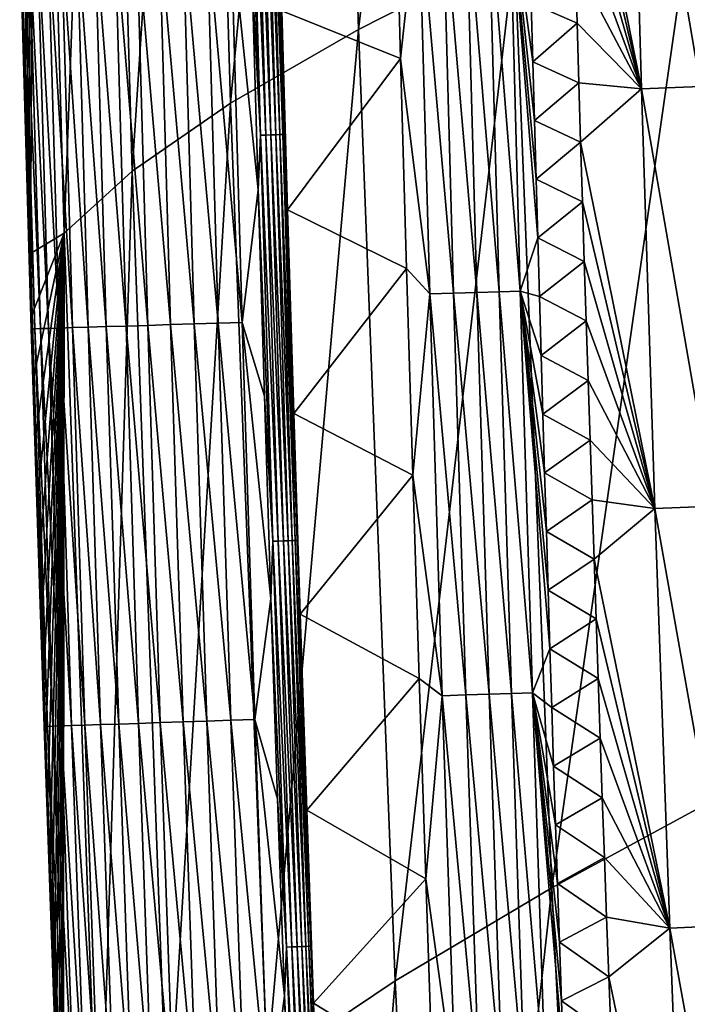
# Model space of a CAD drawing. Header units: millimetres. Extents: x -300 to 300, y -500 to 500.
# Tile 357 of 656: x -299 to -286, y -119 to -100. Entities that reach past the tile are written whole.
import ezdxf

# ---------------------------------------------------------------- set-up
doc = ezdxf.new("R2010")
doc.units = ezdxf.units.MM
doc.header["$LTSCALE"] = 81.481481
for name, color, linetype in [('20', 7, 'CONTINUOUS'), ('24', 7, 'CONTINUOUS'), ('25', 7, 'CONTINUOUS'), ('28', 7, 'CONTINUOUS'), ('29', 7, 'CONTINUOUS'), ('31', 7, 'CONTINUOUS'), ('33', 7, 'CONTINUOUS')]:
    doc.layers.add(name, color=color, linetype=linetype)

msp = doc.modelspace()

# ---------------------------------------------------------------- linework, layer by layer
at = {"layer": '20', "color": 7, "linetype": 'CONTINUOUS'}
for points in [[(-292.134, -99.91, 22.869), (-289.709, -79.798, 26.837), (-292.706, -81.052, 22.833), (-292.134, -99.91, 22.869)], [(-289.13, -98.381, 26.879), (-289.709, -79.798, 26.837), (-292.134, -99.91, 22.869), (-289.13, -98.381, 26.879)], [(-294.591, -101.329, 18.655), (-292.706, -81.052, 22.833), (-295.154, -82.218, 18.625), (-294.591, -101.329, 18.655)], [(-292.134, -99.91, 22.869), (-292.706, -81.052, 22.833), (-294.591, -101.329, 18.655), (-292.134, -99.91, 22.869)], [(-296.484, -102.636, 14.231), (-295.154, -82.218, 18.625), (-297.036, -83.294, 14.208), (-296.484, -102.636, 14.231)], [(-294.591, -101.329, 18.655), (-295.154, -82.218, 18.625), (-296.484, -102.636, 14.231), (-294.591, -101.329, 18.655)], [(-297.793, -103.827, 9.593), (-297.036, -83.294, 14.208), (-298.33, -84.278, 9.578), (-297.793, -103.827, 9.593)], [(-296.484, -102.636, 14.231), (-297.036, -83.294, 14.208), (-297.793, -103.827, 9.593), (-296.484, -102.636, 14.231)], [(-298.546, -100.729, 5.526), (-298.33, -84.278, 9.578), (-298.579, -99.566, 5.524), (-298.546, -100.729, 5.526)], [(-298.513, -101.893, 5.528), (-298.33, -84.278, 9.578), (-298.546, -100.729, 5.526), (-298.513, -101.893, 5.528)], [(-298.478, -103.057, 5.53), (-298.33, -84.278, 9.578), (-298.513, -101.893, 5.528), (-298.478, -103.057, 5.53)], [(-298.443, -104.221, 5.532), (-298.33, -84.278, 9.578), (-298.478, -103.057, 5.53), (-298.443, -104.221, 5.532)], [(-297.793, -103.827, 9.593), (-298.33, -84.278, 9.578), (-298.443, -104.221, 5.532), (-297.793, -103.827, 9.593)], [(-288.412, -116.431, 26.93), (-285.6, -96.744, 30.689), (-289.13, -98.381, 26.879), (-288.412, -116.431, 26.93)], [(-284.876, -114.513, 30.746), (-285.6, -96.744, 30.689), (-288.412, -116.431, 26.93), (-284.876, -114.513, 30.746)], [(-291.423, -118.22, 22.914), (-289.13, -98.381, 26.879), (-292.134, -99.91, 22.869), (-291.423, -118.22, 22.914)], [(-288.412, -116.431, 26.93), (-289.13, -98.381, 26.879), (-291.423, -118.22, 22.914), (-288.412, -116.431, 26.93)], [(-293.891, -119.877, 18.692), (-292.134, -99.91, 22.869), (-294.591, -101.329, 18.655), (-293.891, -119.877, 18.692)], [(-291.423, -118.22, 22.914), (-292.134, -99.91, 22.869), (-293.891, -119.877, 18.692), (-291.423, -118.22, 22.914)], [(-295.798, -121.4, 14.259), (-294.591, -101.329, 18.655), (-296.484, -102.636, 14.231), (-295.798, -121.4, 14.259)], [(-293.891, -119.877, 18.692), (-294.591, -101.329, 18.655), (-295.798, -121.4, 14.259), (-293.891, -119.877, 18.692)], [(-297.123, -122.784, 9.611), (-296.484, -102.636, 14.231), (-297.793, -103.827, 9.593), (-297.123, -122.784, 9.611)], [(-295.798, -121.4, 14.259), (-296.484, -102.636, 14.231), (-297.123, -122.784, 9.611), (-295.798, -121.4, 14.259)], [(-298.408, -105.385, 5.534), (-297.793, -103.827, 9.593), (-298.443, -104.221, 5.532), (-298.408, -105.385, 5.534)], [(-298.372, -106.549, 5.536), (-297.793, -103.827, 9.593), (-298.408, -105.385, 5.534), (-298.372, -106.549, 5.536)], [(-298.336, -107.713, 5.538), (-297.793, -103.827, 9.593), (-298.372, -106.549, 5.536), (-298.336, -107.713, 5.538)], [(-298.299, -108.878, 5.54), (-297.793, -103.827, 9.593), (-298.336, -107.713, 5.538), (-298.299, -108.878, 5.54)], [(-298.261, -110.043, 5.542), (-297.793, -103.827, 9.593), (-298.299, -108.878, 5.54), (-298.261, -110.043, 5.542)], [(-298.223, -111.207, 5.544), (-297.793, -103.827, 9.593), (-298.261, -110.043, 5.542), (-298.223, -111.207, 5.544)], [(-298.185, -112.372, 5.547), (-297.793, -103.827, 9.593), (-298.223, -111.207, 5.544), (-298.185, -112.372, 5.547)], [(-298.145, -113.538, 5.549), (-297.793, -103.827, 9.593), (-298.185, -112.372, 5.547), (-298.145, -113.538, 5.549)], [(-298.106, -114.703, 5.551), (-297.793, -103.827, 9.593), (-298.145, -113.538, 5.549), (-298.106, -114.703, 5.551)], [(-298.065, -115.868, 5.553), (-297.793, -103.827, 9.593), (-298.106, -114.703, 5.551), (-298.065, -115.868, 5.553)], [(-298.024, -117.034, 5.556), (-297.793, -103.827, 9.593), (-298.065, -115.868, 5.553), (-298.024, -117.034, 5.556)], [(-297.983, -118.2, 5.558), (-297.793, -103.827, 9.593), (-298.024, -117.034, 5.556), (-297.983, -118.2, 5.558)], [(-297.94, -119.366, 5.561), (-297.793, -103.827, 9.593), (-297.983, -118.2, 5.558), (-297.94, -119.366, 5.561)], [(-297.897, -120.532, 5.563), (-297.793, -103.827, 9.593), (-297.94, -119.366, 5.561), (-297.897, -120.532, 5.563)], [(-297.854, -121.698, 5.565), (-297.793, -103.827, 9.593), (-297.897, -120.532, 5.563), (-297.854, -121.698, 5.565)], [(-297.81, -122.864, 5.568), (-297.793, -103.827, 9.593), (-297.854, -121.698, 5.565), (-297.81, -122.864, 5.568)], [(-297.123, -122.784, 9.611), (-297.793, -103.827, 9.593), (-297.81, -122.864, 5.568), (-297.123, -122.784, 9.611)], [(-287.55, -133.955, 26.989), (-284.876, -114.513, 30.746), (-288.412, -116.431, 26.93), (-287.55, -133.955, 26.989)], [(-284.009, -131.77, 30.811), (-284.876, -114.513, 30.746), (-287.55, -133.955, 26.989), (-284.009, -131.77, 30.811)], [(-290.569, -135.989, 22.965), (-288.412, -116.431, 26.93), (-291.423, -118.22, 22.914), (-290.569, -135.989, 22.965)], [(-287.55, -133.955, 26.989), (-288.412, -116.431, 26.93), (-290.569, -135.989, 22.965), (-287.55, -133.955, 26.989)], [(-293.05, -137.87, 18.734), (-291.423, -118.22, 22.914), (-293.891, -119.877, 18.692), (-293.05, -137.87, 18.734)], [(-290.569, -135.989, 22.965), (-291.423, -118.22, 22.914), (-293.05, -137.87, 18.734), (-290.569, -135.989, 22.965)]]:
    msp.add_3dface(points, dxfattribs=at)
at = {"layer": '24', "color": 7, "linetype": 'CONTINUOUS'}
for points in [[(-287.959, -98.639, 2.128), (-287.925, -99.786, 2.13), (-288.806, -99.4, 1.413), (-287.959, -98.639, 2.128)], [(-288.806, -99.4, 1.413), (-287.925, -99.786, 2.13), (-288.776, -100.53, 1.412), (-288.806, -99.4, 1.413)], [(-287.925, -99.786, 2.13), (-287.891, -100.932, 2.131), (-288.776, -100.53, 1.412), (-287.925, -99.786, 2.13)], [(-288.776, -100.53, 1.412), (-287.891, -100.932, 2.131), (-288.745, -101.661, 1.412), (-288.776, -100.53, 1.412)], [(-287.891, -100.932, 2.131), (-287.857, -102.079, 2.133), (-288.745, -101.661, 1.412), (-287.891, -100.932, 2.131)], [(-288.745, -101.661, 1.412), (-287.857, -102.079, 2.133), (-288.714, -102.791, 1.411), (-288.745, -101.661, 1.412)], [(-287.857, -102.079, 2.133), (-287.822, -103.225, 2.135), (-288.714, -102.791, 1.411), (-287.857, -102.079, 2.133)], [(-288.714, -102.791, 1.411), (-287.822, -103.225, 2.135), (-288.682, -103.921, 1.41), (-288.714, -102.791, 1.411)], [(-287.822, -103.225, 2.135), (-287.786, -104.372, 2.137), (-288.682, -103.921, 1.41), (-287.822, -103.225, 2.135)], [(-288.682, -103.921, 1.41), (-287.786, -104.372, 2.137), (-288.65, -105.051, 1.41), (-288.682, -103.921, 1.41)], [(-287.786, -104.372, 2.137), (-287.75, -105.519, 2.138), (-288.65, -105.051, 1.41), (-287.786, -104.372, 2.137)], [(-288.65, -105.051, 1.41), (-287.75, -105.519, 2.138), (-288.618, -106.182, 1.409), (-288.65, -105.051, 1.41)], [(-287.75, -105.519, 2.138), (-287.713, -106.666, 2.14), (-288.618, -106.182, 1.409), (-287.75, -105.519, 2.138)], [(-288.618, -106.182, 1.409), (-287.713, -106.666, 2.14), (-288.585, -107.312, 1.408), (-288.618, -106.182, 1.409)], [(-287.713, -106.666, 2.14), (-287.676, -107.813, 2.142), (-288.585, -107.312, 1.408), (-287.713, -106.666, 2.14)], [(-288.585, -107.312, 1.408), (-287.676, -107.813, 2.142), (-288.551, -108.442, 1.408), (-288.585, -107.312, 1.408)], [(-287.676, -107.813, 2.142), (-287.638, -108.96, 2.144), (-288.551, -108.442, 1.408), (-287.676, -107.813, 2.142)], [(-288.551, -108.442, 1.408), (-287.638, -108.96, 2.144), (-288.517, -109.572, 1.407), (-288.551, -108.442, 1.408)], [(-287.638, -108.96, 2.144), (-287.599, -110.107, 2.145), (-288.517, -109.572, 1.407), (-287.638, -108.96, 2.144)], [(-288.517, -109.572, 1.407), (-287.599, -110.107, 2.145), (-288.483, -110.702, 1.406), (-288.517, -109.572, 1.407)], [(-287.599, -110.107, 2.145), (-287.56, -111.255, 2.147), (-288.483, -110.702, 1.406), (-287.599, -110.107, 2.145)], [(-288.483, -110.702, 1.406), (-287.56, -111.255, 2.147), (-288.447, -111.831, 1.406), (-288.483, -110.702, 1.406)], [(-287.56, -111.255, 2.147), (-287.521, -112.402, 2.149), (-288.447, -111.831, 1.406), (-287.56, -111.255, 2.147)], [(-288.447, -111.831, 1.406), (-287.521, -112.402, 2.149), (-288.412, -112.961, 1.405), (-288.447, -111.831, 1.406)], [(-287.521, -112.402, 2.149), (-287.481, -113.55, 2.151), (-288.412, -112.961, 1.405), (-287.521, -112.402, 2.149)], [(-288.412, -112.961, 1.405), (-287.481, -113.55, 2.151), (-288.376, -114.091, 1.404), (-288.412, -112.961, 1.405)], [(-287.481, -113.55, 2.151), (-287.44, -114.698, 2.153), (-288.376, -114.091, 1.404), (-287.481, -113.55, 2.151)], [(-288.376, -114.091, 1.404), (-287.44, -114.698, 2.153), (-288.339, -115.22, 1.403), (-288.376, -114.091, 1.404)], [(-287.44, -114.698, 2.153), (-287.398, -115.846, 2.155), (-288.339, -115.22, 1.403), (-287.44, -114.698, 2.153)], [(-288.339, -115.22, 1.403), (-287.398, -115.846, 2.155), (-288.302, -116.35, 1.403), (-288.339, -115.22, 1.403)], [(-287.398, -115.846, 2.155), (-287.357, -116.994, 2.157), (-288.302, -116.35, 1.403), (-287.398, -115.846, 2.155)], [(-288.302, -116.35, 1.403), (-287.357, -116.994, 2.157), (-288.264, -117.479, 1.402), (-288.302, -116.35, 1.403)], [(-287.357, -116.994, 2.157), (-287.314, -118.142, 2.159), (-288.264, -117.479, 1.402), (-287.357, -116.994, 2.157)], [(-288.264, -117.479, 1.402), (-287.314, -118.142, 2.159), (-288.226, -118.609, 1.401), (-288.264, -117.479, 1.402)], [(-287.314, -118.142, 2.159), (-287.271, -119.29, 2.161), (-288.226, -118.609, 1.401), (-287.314, -118.142, 2.159)], [(-288.226, -118.609, 1.401), (-287.271, -119.29, 2.161), (-288.187, -119.738, 1.4), (-288.226, -118.609, 1.401)]]:
    msp.add_3dface(points, dxfattribs=at)
at = {"layer": '25', "color": 7, "linetype": 'CONTINUOUS'}
for points in [[(-288.088, -94.055, 2.122), (-286.914, -92.967, 3.199), (-286.684, -101.051, 3.207), (-288.088, -94.055, 2.122)], [(-285.78, -92.928, 4.397), (-285.549, -101.007, 4.402), (-286.914, -92.967, 3.199), (-285.78, -92.928, 4.397)], [(-286.914, -92.967, 3.199), (-285.549, -101.007, 4.402), (-286.684, -101.051, 3.207), (-286.914, -92.967, 3.199)], [(-288.057, -95.201, 2.123), (-288.088, -94.055, 2.122), (-286.684, -101.051, 3.207), (-288.057, -95.201, 2.123)], [(-288.025, -96.347, 2.125), (-288.057, -95.201, 2.123), (-286.684, -101.051, 3.207), (-288.025, -96.347, 2.125)], [(-287.992, -97.493, 2.126), (-288.025, -96.347, 2.125), (-286.684, -101.051, 3.207), (-287.992, -97.493, 2.126)], [(-287.959, -98.639, 2.128), (-287.992, -97.493, 2.126), (-286.684, -101.051, 3.207), (-287.959, -98.639, 2.128)], [(-287.925, -99.786, 2.13), (-287.959, -98.639, 2.128), (-286.684, -101.051, 3.207), (-287.925, -99.786, 2.13)], [(-287.891, -100.932, 2.131), (-287.925, -99.786, 2.13), (-286.684, -101.051, 3.207), (-287.891, -100.932, 2.131)], [(-287.857, -102.079, 2.133), (-287.891, -100.932, 2.131), (-286.684, -101.051, 3.207), (-287.857, -102.079, 2.133)], [(-285.549, -101.007, 4.402), (-285.292, -109.083, 4.406), (-286.684, -101.051, 3.207), (-285.549, -101.007, 4.402)], [(-287.857, -102.079, 2.133), (-286.684, -101.051, 3.207), (-286.428, -109.131, 3.215), (-287.857, -102.079, 2.133)], [(-286.684, -101.051, 3.207), (-285.292, -109.083, 4.406), (-286.428, -109.131, 3.215), (-286.684, -101.051, 3.207)], [(-287.822, -103.225, 2.135), (-287.857, -102.079, 2.133), (-286.428, -109.131, 3.215), (-287.822, -103.225, 2.135)], [(-287.786, -104.372, 2.137), (-287.822, -103.225, 2.135), (-286.428, -109.131, 3.215), (-287.786, -104.372, 2.137)], [(-287.75, -105.519, 2.138), (-287.786, -104.372, 2.137), (-286.428, -109.131, 3.215), (-287.75, -105.519, 2.138)], [(-287.713, -106.666, 2.14), (-287.75, -105.519, 2.138), (-286.428, -109.131, 3.215), (-287.713, -106.666, 2.14)], [(-287.676, -107.813, 2.142), (-287.713, -106.666, 2.14), (-286.428, -109.131, 3.215), (-287.676, -107.813, 2.142)], [(-287.638, -108.96, 2.144), (-287.676, -107.813, 2.142), (-286.428, -109.131, 3.215), (-287.638, -108.96, 2.144)], [(-287.599, -110.107, 2.145), (-287.638, -108.96, 2.144), (-286.428, -109.131, 3.215), (-287.599, -110.107, 2.145)], [(-287.599, -110.107, 2.145), (-286.428, -109.131, 3.215), (-286.144, -117.208, 3.224), (-287.599, -110.107, 2.145)], [(-285.292, -109.083, 4.406), (-285.007, -117.155, 4.411), (-286.428, -109.131, 3.215), (-285.292, -109.083, 4.406)], [(-286.428, -109.131, 3.215), (-285.007, -117.155, 4.411), (-286.144, -117.208, 3.224), (-286.428, -109.131, 3.215)], [(-287.56, -111.255, 2.147), (-287.599, -110.107, 2.145), (-286.144, -117.208, 3.224), (-287.56, -111.255, 2.147)], [(-287.521, -112.402, 2.149), (-287.56, -111.255, 2.147), (-286.144, -117.208, 3.224), (-287.521, -112.402, 2.149)], [(-287.481, -113.55, 2.151), (-287.521, -112.402, 2.149), (-286.144, -117.208, 3.224), (-287.481, -113.55, 2.151)], [(-287.44, -114.698, 2.153), (-287.481, -113.55, 2.151), (-286.144, -117.208, 3.224), (-287.44, -114.698, 2.153)], [(-287.398, -115.846, 2.155), (-287.44, -114.698, 2.153), (-286.144, -117.208, 3.224), (-287.398, -115.846, 2.155)], [(-287.357, -116.994, 2.157), (-287.398, -115.846, 2.155), (-286.144, -117.208, 3.224), (-287.357, -116.994, 2.157)], [(-287.314, -118.142, 2.159), (-287.357, -116.994, 2.157), (-286.144, -117.208, 3.224), (-287.314, -118.142, 2.159)], [(-287.314, -118.142, 2.159), (-286.144, -117.208, 3.224), (-285.83, -125.28, 3.234), (-287.314, -118.142, 2.159)], [(-285.007, -117.155, 4.411), (-284.693, -125.222, 4.415), (-286.144, -117.208, 3.224), (-285.007, -117.155, 4.411)], [(-286.144, -117.208, 3.224), (-284.693, -125.222, 4.415), (-285.83, -125.28, 3.234), (-286.144, -117.208, 3.224)], [(-287.271, -119.29, 2.161), (-287.314, -118.142, 2.159), (-285.83, -125.28, 3.234), (-287.271, -119.29, 2.161)]]:
    msp.add_3dface(points, dxfattribs=at)
at = {"layer": '28', "color": 7, "linetype": 'CONTINUOUS'}
for points in [[(-297.854, -97.994, 2.292), (-297.636, -105.647, 2.299), (-298.11, -98.001, 2.739), (-297.854, -97.994, 2.292)], [(-297.55, -97.986, 1.871), (-297.333, -105.638, 1.876), (-297.854, -97.994, 2.292), (-297.55, -97.986, 1.871)], [(-297.854, -97.994, 2.292), (-297.333, -105.638, 1.876), (-297.636, -105.647, 2.299), (-297.854, -97.994, 2.292)], [(-297.204, -97.976, 1.482), (-296.986, -105.628, 1.487), (-297.55, -97.986, 1.871), (-297.204, -97.976, 1.482)], [(-297.55, -97.986, 1.871), (-296.986, -105.628, 1.487), (-297.333, -105.638, 1.876), (-297.55, -97.986, 1.871)], [(-296.82, -97.965, 1.133), (-296.602, -105.616, 1.136), (-297.204, -97.976, 1.482), (-296.82, -97.965, 1.133)], [(-297.204, -97.976, 1.482), (-296.602, -105.616, 1.136), (-296.986, -105.628, 1.487), (-297.204, -97.976, 1.482)], [(-296.405, -97.954, 0.827), (-296.186, -105.603, 0.829), (-296.82, -97.965, 1.133), (-296.405, -97.954, 0.827)], [(-296.82, -97.965, 1.133), (-296.186, -105.603, 0.829), (-296.602, -105.616, 1.136), (-296.82, -97.965, 1.133)], [(-295.967, -97.942, 0.569), (-295.748, -105.59, 0.57), (-296.405, -97.954, 0.827), (-295.967, -97.942, 0.569)], [(-296.405, -97.954, 0.827), (-295.748, -105.59, 0.57), (-296.186, -105.603, 0.829), (-296.405, -97.954, 0.827)], [(-295.513, -97.929, 0.36), (-295.294, -105.576, 0.361), (-295.967, -97.942, 0.569), (-295.513, -97.929, 0.36)], [(-295.967, -97.942, 0.569), (-295.294, -105.576, 0.361), (-295.748, -105.59, 0.57), (-295.967, -97.942, 0.569)], [(-295.052, -97.916, 0.2), (-294.832, -105.561, 0.201), (-295.513, -97.929, 0.36), (-295.052, -97.916, 0.2)], [(-295.513, -97.929, 0.36), (-294.832, -105.561, 0.201), (-295.294, -105.576, 0.361), (-295.513, -97.929, 0.36)], [(-294.59, -97.904, 0.089), (-294.369, -105.547, 0.089), (-295.052, -97.916, 0.2), (-294.59, -97.904, 0.089)], [(-295.052, -97.916, 0.2), (-294.369, -105.547, 0.089), (-294.832, -105.561, 0.201), (-295.052, -97.916, 0.2)], [(-294.369, -105.547, 0.089), (-294.59, -97.904, 0.089), (-294.061, -102.997, 0.031), (-294.369, -105.547, 0.089)], [(-294.061, -102.997, 0.031), (-294.59, -97.904, 0.089), (-294.177, -98.964, 0.031), (-294.061, -102.997, 0.031)], [(-298.612, -98.403, 5.522), (-298.649, -98.016, 5.081), (-298.427, -105.671, 5.094), (-298.612, -98.403, 5.522)], [(-298.636, -98.016, 4.622), (-298.415, -105.671, 4.634), (-298.649, -98.016, 5.081), (-298.636, -98.016, 4.622)], [(-298.649, -98.016, 5.081), (-298.415, -105.671, 4.634), (-298.427, -105.671, 5.094), (-298.649, -98.016, 5.081)], [(-298.578, -98.014, 4.152), (-298.357, -105.669, 4.163), (-298.636, -98.016, 4.622), (-298.578, -98.014, 4.152)], [(-298.636, -98.016, 4.622), (-298.357, -105.669, 4.163), (-298.415, -105.671, 4.634), (-298.636, -98.016, 4.622)], [(-298.472, -98.011, 3.677), (-298.252, -105.666, 3.687), (-298.578, -98.014, 4.152), (-298.472, -98.011, 3.677)], [(-298.578, -98.014, 4.152), (-298.252, -105.666, 3.687), (-298.357, -105.669, 4.163), (-298.578, -98.014, 4.152)], [(-298.316, -98.007, 3.203), (-298.097, -105.661, 3.212), (-298.472, -98.011, 3.677), (-298.316, -98.007, 3.203)], [(-298.472, -98.011, 3.677), (-298.097, -105.661, 3.212), (-298.252, -105.666, 3.687), (-298.472, -98.011, 3.677)], [(-298.11, -98.001, 2.739), (-297.892, -105.655, 2.747), (-298.316, -98.007, 3.203), (-298.11, -98.001, 2.739)], [(-298.316, -98.007, 3.203), (-297.892, -105.655, 2.747), (-298.097, -105.661, 3.212), (-298.316, -98.007, 3.203)], [(-298.11, -98.001, 2.739), (-297.636, -105.647, 2.299), (-297.892, -105.655, 2.747), (-298.11, -98.001, 2.739)], [(-298.579, -99.566, 5.524), (-298.612, -98.403, 5.522), (-298.427, -105.671, 5.094), (-298.579, -99.566, 5.524)], [(-298.546, -100.729, 5.526), (-298.579, -99.566, 5.524), (-298.427, -105.671, 5.094), (-298.546, -100.729, 5.526)], [(-298.513, -101.893, 5.528), (-298.546, -100.729, 5.526), (-298.427, -105.671, 5.094), (-298.513, -101.893, 5.528)], [(-298.478, -103.057, 5.53), (-298.513, -101.893, 5.528), (-298.427, -105.671, 5.094), (-298.478, -103.057, 5.53)], [(-298.443, -104.221, 5.532), (-298.478, -103.057, 5.53), (-298.427, -105.671, 5.094), (-298.443, -104.221, 5.532)], [(-293.941, -106.964, 0.031), (-294.369, -105.547, 0.089), (-294.061, -102.997, 0.031), (-293.941, -106.964, 0.031)], [(-298.408, -105.385, 5.534), (-298.443, -104.221, 5.532), (-298.427, -105.671, 5.094), (-298.408, -105.385, 5.534)], [(-298.372, -106.549, 5.536), (-298.408, -105.385, 5.534), (-298.427, -105.671, 5.094), (-298.372, -106.549, 5.536)], [(-295.294, -105.576, 0.361), (-295.051, -113.221, 0.362), (-295.748, -105.59, 0.57), (-295.294, -105.576, 0.361)], [(-294.832, -105.561, 0.201), (-294.589, -113.206, 0.201), (-295.294, -105.576, 0.361), (-294.832, -105.561, 0.201)], [(-295.294, -105.576, 0.361), (-294.589, -113.206, 0.201), (-295.051, -113.221, 0.362), (-295.294, -105.576, 0.361)], [(-294.369, -105.547, 0.089), (-294.126, -113.19, 0.089), (-294.832, -105.561, 0.201), (-294.369, -105.547, 0.089)], [(-294.832, -105.561, 0.201), (-294.126, -113.19, 0.089), (-294.589, -113.206, 0.201), (-294.832, -105.561, 0.201)], [(-294.126, -113.19, 0.089), (-294.369, -105.547, 0.089), (-293.817, -110.87, 0.031), (-294.126, -113.19, 0.089)], [(-293.817, -110.87, 0.031), (-294.369, -105.547, 0.089), (-293.941, -106.964, 0.031), (-293.817, -110.87, 0.031)], [(-298.372, -106.549, 5.536), (-298.427, -105.671, 5.094), (-298.181, -113.326, 5.108), (-298.372, -106.549, 5.536)], [(-298.415, -105.671, 4.634), (-298.17, -113.326, 4.647), (-298.427, -105.671, 5.094), (-298.415, -105.671, 4.634)], [(-298.427, -105.671, 5.094), (-298.17, -113.326, 4.647), (-298.181, -113.326, 5.108), (-298.427, -105.671, 5.094)], [(-298.357, -105.669, 4.163), (-298.114, -113.324, 4.176), (-298.415, -105.671, 4.634), (-298.357, -105.669, 4.163)], [(-298.415, -105.671, 4.634), (-298.114, -113.324, 4.176), (-298.17, -113.326, 4.647), (-298.415, -105.671, 4.634)], [(-298.252, -105.666, 3.687), (-298.01, -113.321, 3.698), (-298.357, -105.669, 4.163), (-298.252, -105.666, 3.687)], [(-298.357, -105.669, 4.163), (-298.01, -113.321, 3.698), (-298.114, -113.324, 4.176), (-298.357, -105.669, 4.163)], [(-298.097, -105.661, 3.212), (-297.856, -113.316, 3.222), (-298.252, -105.666, 3.687), (-298.097, -105.661, 3.212)], [(-298.252, -105.666, 3.687), (-297.856, -113.316, 3.222), (-298.01, -113.321, 3.698), (-298.252, -105.666, 3.687)], [(-297.892, -105.655, 2.747), (-297.651, -113.309, 2.755), (-298.097, -105.661, 3.212), (-297.892, -105.655, 2.747)], [(-298.097, -105.661, 3.212), (-297.651, -113.309, 2.755), (-297.856, -113.316, 3.222), (-298.097, -105.661, 3.212)], [(-297.636, -105.647, 2.299), (-297.395, -113.301, 2.306), (-297.892, -105.655, 2.747), (-297.636, -105.647, 2.299)], [(-297.892, -105.655, 2.747), (-297.395, -113.301, 2.306), (-297.651, -113.309, 2.755), (-297.892, -105.655, 2.747)], [(-297.333, -105.638, 1.876), (-297.092, -113.29, 1.882), (-297.636, -105.647, 2.299), (-297.333, -105.638, 1.876)], [(-297.636, -105.647, 2.299), (-297.092, -113.29, 1.882), (-297.395, -113.301, 2.306), (-297.636, -105.647, 2.299)], [(-296.986, -105.628, 1.487), (-296.745, -113.279, 1.491), (-297.333, -105.638, 1.876), (-296.986, -105.628, 1.487)], [(-297.333, -105.638, 1.876), (-296.745, -113.279, 1.491), (-297.092, -113.29, 1.882), (-297.333, -105.638, 1.876)], [(-296.602, -105.616, 1.136), (-296.361, -113.266, 1.14), (-296.986, -105.628, 1.487), (-296.602, -105.616, 1.136)], [(-296.986, -105.628, 1.487), (-296.361, -113.266, 1.14), (-296.745, -113.279, 1.491), (-296.986, -105.628, 1.487)], [(-296.186, -105.603, 0.829), (-295.945, -113.252, 0.832), (-296.602, -105.616, 1.136), (-296.186, -105.603, 0.829)], [(-296.602, -105.616, 1.136), (-295.945, -113.252, 0.832), (-296.361, -113.266, 1.14), (-296.602, -105.616, 1.136)], [(-295.748, -105.59, 0.57), (-295.506, -113.237, 0.572), (-296.186, -105.603, 0.829), (-295.748, -105.59, 0.57)], [(-296.186, -105.603, 0.829), (-295.506, -113.237, 0.572), (-295.945, -113.252, 0.832), (-296.186, -105.603, 0.829)], [(-295.748, -105.59, 0.57), (-295.051, -113.221, 0.362), (-295.506, -113.237, 0.572), (-295.748, -105.59, 0.57)], [(-298.336, -107.713, 5.538), (-298.372, -106.549, 5.536), (-298.181, -113.326, 5.108), (-298.336, -107.713, 5.538)], [(-298.299, -108.878, 5.54), (-298.336, -107.713, 5.538), (-298.181, -113.326, 5.108), (-298.299, -108.878, 5.54)], [(-298.261, -110.043, 5.542), (-298.299, -108.878, 5.54), (-298.181, -113.326, 5.108), (-298.261, -110.043, 5.542)], [(-298.223, -111.207, 5.544), (-298.261, -110.043, 5.542), (-298.181, -113.326, 5.108), (-298.223, -111.207, 5.544)], [(-293.688, -114.719, 0.031), (-294.126, -113.19, 0.089), (-293.817, -110.87, 0.031), (-293.688, -114.719, 0.031)], [(-298.185, -112.372, 5.547), (-298.223, -111.207, 5.544), (-298.181, -113.326, 5.108), (-298.185, -112.372, 5.547)], [(-298.145, -113.538, 5.549), (-298.185, -112.372, 5.547), (-298.181, -113.326, 5.108), (-298.145, -113.538, 5.549)], [(-298.145, -113.538, 5.549), (-298.181, -113.326, 5.108), (-297.911, -120.981, 5.122), (-298.145, -113.538, 5.549)], [(-298.17, -113.326, 4.647), (-297.901, -120.981, 4.662), (-298.181, -113.326, 5.108), (-298.17, -113.326, 4.647)], [(-298.181, -113.326, 5.108), (-297.901, -120.981, 4.662), (-297.911, -120.981, 5.122), (-298.181, -113.326, 5.108)], [(-298.114, -113.324, 4.176), (-297.846, -120.979, 4.189), (-298.17, -113.326, 4.647), (-298.114, -113.324, 4.176)], [(-298.17, -113.326, 4.647), (-297.846, -120.979, 4.189), (-297.901, -120.981, 4.662), (-298.17, -113.326, 4.647)], [(-298.01, -113.321, 3.698), (-297.743, -120.975, 3.71), (-298.114, -113.324, 4.176), (-298.01, -113.321, 3.698)], [(-298.114, -113.324, 4.176), (-297.743, -120.975, 3.71), (-297.846, -120.979, 4.189), (-298.114, -113.324, 4.176)], [(-297.856, -113.316, 3.222), (-297.59, -120.97, 3.233), (-298.01, -113.321, 3.698), (-297.856, -113.316, 3.222)], [(-298.01, -113.321, 3.698), (-297.59, -120.97, 3.233), (-297.743, -120.975, 3.71), (-298.01, -113.321, 3.698)], [(-297.651, -113.309, 2.755), (-297.385, -120.963, 2.765), (-297.856, -113.316, 3.222), (-297.651, -113.309, 2.755)], [(-297.856, -113.316, 3.222), (-297.385, -120.963, 2.765), (-297.59, -120.97, 3.233), (-297.856, -113.316, 3.222)], [(-297.395, -113.301, 2.306), (-297.13, -120.953, 2.314), (-297.651, -113.309, 2.755), (-297.395, -113.301, 2.306)], [(-297.651, -113.309, 2.755), (-297.13, -120.953, 2.314), (-297.385, -120.963, 2.765), (-297.651, -113.309, 2.755)], [(-297.092, -113.29, 1.882), (-296.827, -120.942, 1.889), (-297.395, -113.301, 2.306), (-297.092, -113.29, 1.882)], [(-297.395, -113.301, 2.306), (-296.827, -120.942, 1.889), (-297.13, -120.953, 2.314), (-297.395, -113.301, 2.306)], [(-296.745, -113.279, 1.491), (-296.481, -120.929, 1.497), (-297.092, -113.29, 1.882), (-296.745, -113.279, 1.491)], [(-297.092, -113.29, 1.882), (-296.481, -120.929, 1.497), (-296.827, -120.942, 1.889), (-297.092, -113.29, 1.882)], [(-296.361, -113.266, 1.14), (-296.096, -120.915, 1.143), (-296.745, -113.279, 1.491), (-296.361, -113.266, 1.14)], [(-296.745, -113.279, 1.491), (-296.096, -120.915, 1.143), (-296.481, -120.929, 1.497), (-296.745, -113.279, 1.491)], [(-295.945, -113.252, 0.832), (-295.68, -120.899, 0.835), (-296.361, -113.266, 1.14), (-295.945, -113.252, 0.832)], [(-296.361, -113.266, 1.14), (-295.68, -120.899, 0.835), (-296.096, -120.915, 1.143), (-296.361, -113.266, 1.14)], [(-295.506, -113.237, 0.572), (-295.24, -120.883, 0.574), (-295.945, -113.252, 0.832), (-295.506, -113.237, 0.572)], [(-295.945, -113.252, 0.832), (-295.24, -120.883, 0.574), (-295.68, -120.899, 0.835), (-295.945, -113.252, 0.832)], [(-295.051, -113.221, 0.362), (-294.785, -120.866, 0.363), (-295.506, -113.237, 0.572), (-295.051, -113.221, 0.362)], [(-295.506, -113.237, 0.572), (-294.785, -120.866, 0.363), (-295.24, -120.883, 0.574), (-295.506, -113.237, 0.572)], [(-294.589, -113.206, 0.201), (-294.321, -120.849, 0.202), (-295.051, -113.221, 0.362), (-294.589, -113.206, 0.201)], [(-295.051, -113.221, 0.362), (-294.321, -120.849, 0.202), (-294.785, -120.866, 0.363), (-295.051, -113.221, 0.362)], [(-294.126, -113.19, 0.089), (-293.858, -120.831, 0.09), (-294.589, -113.206, 0.201), (-294.126, -113.19, 0.089)], [(-294.589, -113.206, 0.201), (-293.858, -120.831, 0.09), (-294.321, -120.849, 0.202), (-294.589, -113.206, 0.201)], [(-293.858, -120.831, 0.09), (-294.126, -113.19, 0.089), (-293.555, -118.514, 0.031), (-293.858, -120.831, 0.09)], [(-293.555, -118.514, 0.031), (-294.126, -113.19, 0.089), (-293.688, -114.719, 0.031), (-293.555, -118.514, 0.031)], [(-298.106, -114.703, 5.551), (-298.145, -113.538, 5.549), (-297.911, -120.981, 5.122), (-298.106, -114.703, 5.551)], [(-298.065, -115.868, 5.553), (-298.106, -114.703, 5.551), (-297.911, -120.981, 5.122), (-298.065, -115.868, 5.553)], [(-298.024, -117.034, 5.556), (-298.065, -115.868, 5.553), (-297.911, -120.981, 5.122), (-298.024, -117.034, 5.556)], [(-297.983, -118.2, 5.558), (-298.024, -117.034, 5.556), (-297.911, -120.981, 5.122), (-297.983, -118.2, 5.558)], [(-297.94, -119.366, 5.561), (-297.983, -118.2, 5.558), (-297.911, -120.981, 5.122), (-297.94, -119.366, 5.561)], [(-293.417, -122.258, 0.031), (-293.858, -120.831, 0.09), (-293.555, -118.514, 0.031), (-293.417, -122.258, 0.031)]]:
    msp.add_3dface(points, dxfattribs=at)
at = {"layer": '29', "color": 7, "linetype": 'CONTINUOUS'}
for points in [[(-291.432, -96.352, 0.5), (-291.322, -100.467, 0.5), (-293.606, -99.548, 0.5), (-291.432, -96.352, 0.5)], [(-293.606, -99.548, 0.5), (-291.322, -100.467, 0.5), (-293.495, -103.38, 0.5), (-293.606, -99.548, 0.5)], [(-291.322, -100.467, 0.5), (-291.207, -104.51, 0.5), (-293.495, -103.38, 0.5), (-291.322, -100.467, 0.5)], [(-293.495, -103.38, 0.5), (-291.207, -104.51, 0.5), (-293.376, -107.299, 0.5), (-293.495, -103.38, 0.5)], [(-291.207, -104.51, 0.5), (-291.088, -108.486, 0.5), (-293.376, -107.299, 0.5), (-291.207, -104.51, 0.5)], [(-293.376, -107.299, 0.5), (-291.088, -108.486, 0.5), (-293.252, -111.164, 0.5), (-293.376, -107.299, 0.5)], [(-291.088, -108.486, 0.5), (-290.965, -112.401, 0.5), (-293.252, -111.164, 0.5), (-291.088, -108.486, 0.5)], [(-293.252, -111.164, 0.5), (-290.965, -112.401, 0.5), (-293.125, -114.934, 0.5), (-293.252, -111.164, 0.5)], [(-290.965, -112.401, 0.5), (-290.838, -116.258, 0.5), (-293.125, -114.934, 0.5), (-290.965, -112.401, 0.5)], [(-293.125, -114.934, 0.5), (-290.838, -116.258, 0.5), (-292.994, -118.653, 0.5), (-293.125, -114.934, 0.5)], [(-290.838, -116.258, 0.5), (-290.706, -120.061, 0.5), (-292.994, -118.653, 0.5), (-290.838, -116.258, 0.5)], [(-292.994, -118.653, 0.5), (-290.706, -120.061, 0.5), (-292.858, -122.349, 0.5), (-292.994, -118.653, 0.5)]]:
    msp.add_3dface(points, dxfattribs=at)
at = {"layer": '31', "color": 7, "linetype": 'CONTINUOUS'}
for points in [[(-294.018, -101.943, 0.028), (-294.288, -94.865, 0.031), (-294.234, -94.128, 0.028), (-294.018, -101.943, 0.028)], [(-293.917, -101.94, 0.042), (-294.234, -94.128, 0.028), (-294.133, -94.125, 0.042), (-293.917, -101.94, 0.042)], [(-294.018, -101.943, 0.028), (-294.234, -94.128, 0.028), (-293.917, -101.94, 0.042), (-294.018, -101.943, 0.028)], [(-293.816, -101.937, 0.079), (-294.133, -94.125, 0.042), (-294.032, -94.122, 0.079), (-293.816, -101.937, 0.079)], [(-293.917, -101.94, 0.042), (-294.133, -94.125, 0.042), (-293.816, -101.937, 0.079), (-293.917, -101.94, 0.042)], [(-293.724, -101.935, 0.138), (-294.032, -94.122, 0.079), (-293.939, -94.12, 0.138), (-293.724, -101.935, 0.138)], [(-293.816, -101.937, 0.079), (-294.032, -94.122, 0.079), (-293.724, -101.935, 0.138), (-293.816, -101.937, 0.079)], [(-293.646, -101.932, 0.216), (-293.939, -94.12, 0.138), (-293.861, -94.118, 0.216), (-293.646, -101.932, 0.216)], [(-293.724, -101.935, 0.138), (-293.939, -94.12, 0.138), (-293.646, -101.932, 0.216), (-293.724, -101.935, 0.138)], [(-293.588, -101.931, 0.307), (-293.861, -94.118, 0.216), (-293.804, -94.116, 0.307), (-293.588, -101.931, 0.307)], [(-293.646, -101.932, 0.216), (-293.861, -94.118, 0.216), (-293.588, -101.931, 0.307), (-293.646, -101.932, 0.216)], [(-293.552, -101.93, 0.404), (-293.804, -94.116, 0.307), (-293.768, -94.115, 0.404), (-293.552, -101.93, 0.404)], [(-293.588, -101.931, 0.307), (-293.804, -94.116, 0.307), (-293.552, -101.93, 0.404), (-293.588, -101.931, 0.307)], [(-293.606, -99.548, 0.5), (-293.552, -101.93, 0.404), (-293.768, -94.115, 0.404), (-293.606, -99.548, 0.5)], [(-294.177, -98.964, 0.031), (-294.288, -94.865, 0.031), (-294.018, -101.943, 0.028), (-294.177, -98.964, 0.031)], [(-294.061, -102.997, 0.031), (-294.177, -98.964, 0.031), (-294.018, -101.943, 0.028), (-294.061, -102.997, 0.031)], [(-293.606, -99.548, 0.5), (-293.495, -103.38, 0.5), (-293.552, -101.93, 0.404), (-293.606, -99.548, 0.5)], [(-293.779, -109.758, 0.028), (-294.061, -102.997, 0.031), (-294.018, -101.943, 0.028), (-293.779, -109.758, 0.028)], [(-293.678, -109.755, 0.042), (-294.018, -101.943, 0.028), (-293.917, -101.94, 0.042), (-293.678, -109.755, 0.042)], [(-293.779, -109.758, 0.028), (-294.018, -101.943, 0.028), (-293.678, -109.755, 0.042), (-293.779, -109.758, 0.028)], [(-293.577, -109.752, 0.079), (-293.917, -101.94, 0.042), (-293.816, -101.937, 0.079), (-293.577, -109.752, 0.079)], [(-293.678, -109.755, 0.042), (-293.917, -101.94, 0.042), (-293.577, -109.752, 0.079), (-293.678, -109.755, 0.042)], [(-293.484, -109.749, 0.138), (-293.816, -101.937, 0.079), (-293.724, -101.935, 0.138), (-293.484, -109.749, 0.138)], [(-293.577, -109.752, 0.079), (-293.816, -101.937, 0.079), (-293.484, -109.749, 0.138), (-293.577, -109.752, 0.079)], [(-293.406, -109.746, 0.216), (-293.724, -101.935, 0.138), (-293.646, -101.932, 0.216), (-293.406, -109.746, 0.216)], [(-293.484, -109.749, 0.138), (-293.724, -101.935, 0.138), (-293.406, -109.746, 0.216), (-293.484, -109.749, 0.138)], [(-293.349, -109.745, 0.307), (-293.646, -101.932, 0.216), (-293.588, -101.931, 0.307), (-293.349, -109.745, 0.307)], [(-293.406, -109.746, 0.216), (-293.646, -101.932, 0.216), (-293.349, -109.745, 0.307), (-293.406, -109.746, 0.216)], [(-293.313, -109.743, 0.404), (-293.588, -101.931, 0.307), (-293.552, -101.93, 0.404), (-293.313, -109.743, 0.404)], [(-293.349, -109.745, 0.307), (-293.588, -101.931, 0.307), (-293.313, -109.743, 0.404), (-293.349, -109.745, 0.307)], [(-293.495, -103.38, 0.5), (-293.376, -107.299, 0.5), (-293.552, -101.93, 0.404), (-293.495, -103.38, 0.5)], [(-293.376, -107.299, 0.5), (-293.313, -109.743, 0.404), (-293.552, -101.93, 0.404), (-293.376, -107.299, 0.5)], [(-293.941, -106.964, 0.031), (-294.061, -102.997, 0.031), (-293.779, -109.758, 0.028), (-293.941, -106.964, 0.031)], [(-293.817, -110.87, 0.031), (-293.941, -106.964, 0.031), (-293.779, -109.758, 0.028), (-293.817, -110.87, 0.031)], [(-293.376, -107.299, 0.5), (-293.252, -111.164, 0.5), (-293.313, -109.743, 0.404), (-293.376, -107.299, 0.5)], [(-293.22, -117.562, 0.138), (-293.577, -109.752, 0.079), (-293.484, -109.749, 0.138), (-293.22, -117.562, 0.138)], [(-293.142, -117.559, 0.216), (-293.484, -109.749, 0.138), (-293.406, -109.746, 0.216), (-293.142, -117.559, 0.216)], [(-293.22, -117.562, 0.138), (-293.484, -109.749, 0.138), (-293.142, -117.559, 0.216), (-293.22, -117.562, 0.138)], [(-293.084, -117.557, 0.307), (-293.406, -109.746, 0.216), (-293.349, -109.745, 0.307), (-293.084, -117.557, 0.307)], [(-293.142, -117.559, 0.216), (-293.406, -109.746, 0.216), (-293.084, -117.557, 0.307), (-293.142, -117.559, 0.216)], [(-293.048, -117.556, 0.404), (-293.349, -109.745, 0.307), (-293.313, -109.743, 0.404), (-293.048, -117.556, 0.404)], [(-293.084, -117.557, 0.307), (-293.349, -109.745, 0.307), (-293.048, -117.556, 0.404), (-293.084, -117.557, 0.307)], [(-293.252, -111.164, 0.5), (-293.125, -114.934, 0.5), (-293.313, -109.743, 0.404), (-293.252, -111.164, 0.5)], [(-293.125, -114.934, 0.5), (-293.048, -117.556, 0.404), (-293.313, -109.743, 0.404), (-293.125, -114.934, 0.5)], [(-293.514, -117.573, 0.028), (-293.817, -110.87, 0.031), (-293.779, -109.758, 0.028), (-293.514, -117.573, 0.028)], [(-293.413, -117.569, 0.042), (-293.779, -109.758, 0.028), (-293.678, -109.755, 0.042), (-293.413, -117.569, 0.042)], [(-293.514, -117.573, 0.028), (-293.779, -109.758, 0.028), (-293.413, -117.569, 0.042), (-293.514, -117.573, 0.028)], [(-293.313, -117.565, 0.079), (-293.678, -109.755, 0.042), (-293.577, -109.752, 0.079), (-293.313, -117.565, 0.079)], [(-293.413, -117.569, 0.042), (-293.678, -109.755, 0.042), (-293.313, -117.565, 0.079), (-293.413, -117.569, 0.042)], [(-293.313, -117.565, 0.079), (-293.577, -109.752, 0.079), (-293.22, -117.562, 0.138), (-293.313, -117.565, 0.079)], [(-293.688, -114.719, 0.031), (-293.817, -110.87, 0.031), (-293.514, -117.573, 0.028), (-293.688, -114.719, 0.031)], [(-293.555, -118.514, 0.031), (-293.688, -114.719, 0.031), (-293.514, -117.573, 0.028), (-293.555, -118.514, 0.031)], [(-293.125, -114.934, 0.5), (-292.994, -118.653, 0.5), (-293.048, -117.556, 0.404), (-293.125, -114.934, 0.5)], [(-293.223, -125.386, 0.028), (-293.555, -118.514, 0.031), (-293.514, -117.573, 0.028), (-293.223, -125.386, 0.028)], [(-293.122, -125.382, 0.042), (-293.514, -117.573, 0.028), (-293.413, -117.569, 0.042), (-293.122, -125.382, 0.042)], [(-293.223, -125.386, 0.028), (-293.514, -117.573, 0.028), (-293.122, -125.382, 0.042), (-293.223, -125.386, 0.028)], [(-293.022, -125.378, 0.079), (-293.413, -117.569, 0.042), (-293.313, -117.565, 0.079), (-293.022, -125.378, 0.079)], [(-293.122, -125.382, 0.042), (-293.413, -117.569, 0.042), (-293.022, -125.378, 0.079), (-293.122, -125.382, 0.042)], [(-292.929, -125.374, 0.138), (-293.313, -117.565, 0.079), (-293.22, -117.562, 0.138), (-292.929, -125.374, 0.138)], [(-293.022, -125.378, 0.079), (-293.313, -117.565, 0.079), (-292.929, -125.374, 0.138), (-293.022, -125.378, 0.079)], [(-292.851, -125.371, 0.216), (-293.22, -117.562, 0.138), (-293.142, -117.559, 0.216), (-292.851, -125.371, 0.216)], [(-292.929, -125.374, 0.138), (-293.22, -117.562, 0.138), (-292.851, -125.371, 0.216), (-292.929, -125.374, 0.138)], [(-292.793, -125.369, 0.307), (-293.142, -117.559, 0.216), (-293.084, -117.557, 0.307), (-292.793, -125.369, 0.307)], [(-292.851, -125.371, 0.216), (-293.142, -117.559, 0.216), (-292.793, -125.369, 0.307), (-292.851, -125.371, 0.216)], [(-292.758, -125.368, 0.404), (-293.084, -117.557, 0.307), (-293.048, -117.556, 0.404), (-292.758, -125.368, 0.404)], [(-292.793, -125.369, 0.307), (-293.084, -117.557, 0.307), (-292.758, -125.368, 0.404), (-292.793, -125.369, 0.307)], [(-292.994, -118.653, 0.5), (-292.858, -122.349, 0.5), (-293.048, -117.556, 0.404), (-292.994, -118.653, 0.5)], [(-292.858, -122.349, 0.5), (-292.758, -125.368, 0.404), (-293.048, -117.556, 0.404), (-292.858, -122.349, 0.5)], [(-293.417, -122.258, 0.031), (-293.555, -118.514, 0.031), (-293.223, -125.386, 0.028), (-293.417, -122.258, 0.031)]]:
    msp.add_3dface(points, dxfattribs=at)
at = {"layer": '33', "color": 7, "linetype": 'CONTINUOUS'}
for points in [[(-291.322, -100.467, 0.5), (-291.432, -96.352, 0.5), (-290.974, -97.265, 0.524), (-291.322, -100.467, 0.5)], [(-289.422, -104.96, 0.914), (-290.064, -97.241, 0.732), (-289.633, -97.23, 0.916), (-289.422, -104.96, 0.914)], [(-289.018, -104.948, 1.143), (-289.633, -97.23, 0.916), (-289.228, -97.219, 1.146), (-289.018, -104.948, 1.143)], [(-289.422, -104.96, 0.914), (-289.633, -97.23, 0.916), (-289.018, -104.948, 1.143), (-289.422, -104.96, 0.914)], [(-288.806, -99.4, 1.413), (-288.776, -100.53, 1.412), (-289.228, -97.219, 1.146), (-288.806, -99.4, 1.413)], [(-288.776, -100.53, 1.412), (-288.745, -101.661, 1.412), (-289.228, -97.219, 1.146), (-288.776, -100.53, 1.412)], [(-288.745, -101.661, 1.412), (-288.714, -102.791, 1.411), (-289.228, -97.219, 1.146), (-288.745, -101.661, 1.412)], [(-288.714, -102.791, 1.411), (-288.682, -103.921, 1.41), (-289.228, -97.219, 1.146), (-288.714, -102.791, 1.411)], [(-288.682, -103.921, 1.41), (-289.018, -104.948, 1.143), (-289.228, -97.219, 1.146), (-288.682, -103.921, 1.41)], [(-290.76, -104.999, 0.524), (-291.322, -100.467, 0.5), (-290.974, -97.265, 0.524), (-290.76, -104.999, 0.524)], [(-290.302, -104.986, 0.601), (-290.974, -97.265, 0.524), (-290.515, -97.253, 0.601), (-290.302, -104.986, 0.601)], [(-290.76, -104.999, 0.524), (-290.974, -97.265, 0.524), (-290.302, -104.986, 0.601), (-290.76, -104.999, 0.524)], [(-289.853, -104.973, 0.731), (-290.515, -97.253, 0.601), (-290.064, -97.241, 0.732), (-289.853, -104.973, 0.731)], [(-290.302, -104.986, 0.601), (-290.515, -97.253, 0.601), (-289.853, -104.973, 0.731), (-290.302, -104.986, 0.601)], [(-289.853, -104.973, 0.731), (-290.064, -97.241, 0.732), (-289.422, -104.96, 0.914), (-289.853, -104.973, 0.731)], [(-291.207, -104.51, 0.5), (-291.322, -100.467, 0.5), (-290.76, -104.999, 0.524), (-291.207, -104.51, 0.5)], [(-288.682, -103.921, 1.41), (-288.65, -105.051, 1.41), (-289.018, -104.948, 1.143), (-288.682, -103.921, 1.41)], [(-291.088, -108.486, 0.5), (-291.207, -104.51, 0.5), (-290.76, -104.999, 0.524), (-291.088, -108.486, 0.5)], [(-290.522, -112.733, 0.523), (-291.088, -108.486, 0.5), (-290.76, -104.999, 0.524), (-290.522, -112.733, 0.523)], [(-290.066, -112.718, 0.6), (-290.76, -104.999, 0.524), (-290.302, -104.986, 0.601), (-290.066, -112.718, 0.6)], [(-290.522, -112.733, 0.523), (-290.76, -104.999, 0.524), (-290.066, -112.718, 0.6), (-290.522, -112.733, 0.523)], [(-289.618, -112.704, 0.73), (-290.302, -104.986, 0.601), (-289.853, -104.973, 0.731), (-289.618, -112.704, 0.73)], [(-290.066, -112.718, 0.6), (-290.302, -104.986, 0.601), (-289.618, -112.704, 0.73), (-290.066, -112.718, 0.6)], [(-289.188, -112.69, 0.911), (-289.853, -104.973, 0.731), (-289.422, -104.96, 0.914), (-289.188, -112.69, 0.911)], [(-289.618, -112.704, 0.73), (-289.853, -104.973, 0.731), (-289.188, -112.69, 0.911), (-289.618, -112.704, 0.73)], [(-288.785, -112.677, 1.14), (-289.422, -104.96, 0.914), (-289.018, -104.948, 1.143), (-288.785, -112.677, 1.14)], [(-289.188, -112.69, 0.911), (-289.422, -104.96, 0.914), (-288.785, -112.677, 1.14), (-289.188, -112.69, 0.911)], [(-288.65, -105.051, 1.41), (-288.618, -106.182, 1.409), (-289.018, -104.948, 1.143), (-288.65, -105.051, 1.41)], [(-288.618, -106.182, 1.409), (-288.585, -107.312, 1.408), (-289.018, -104.948, 1.143), (-288.618, -106.182, 1.409)], [(-288.585, -107.312, 1.408), (-288.551, -108.442, 1.408), (-289.018, -104.948, 1.143), (-288.585, -107.312, 1.408)], [(-288.551, -108.442, 1.408), (-288.517, -109.572, 1.407), (-289.018, -104.948, 1.143), (-288.551, -108.442, 1.408)], [(-288.517, -109.572, 1.407), (-288.483, -110.702, 1.406), (-289.018, -104.948, 1.143), (-288.517, -109.572, 1.407)], [(-288.483, -110.702, 1.406), (-288.447, -111.831, 1.406), (-289.018, -104.948, 1.143), (-288.483, -110.702, 1.406)], [(-288.447, -111.831, 1.406), (-288.785, -112.677, 1.14), (-289.018, -104.948, 1.143), (-288.447, -111.831, 1.406)], [(-290.965, -112.401, 0.5), (-291.088, -108.486, 0.5), (-290.522, -112.733, 0.523), (-290.965, -112.401, 0.5)], [(-288.447, -111.831, 1.406), (-288.412, -112.961, 1.405), (-288.785, -112.677, 1.14), (-288.447, -111.831, 1.406)], [(-290.838, -116.258, 0.5), (-290.965, -112.401, 0.5), (-290.522, -112.733, 0.523), (-290.838, -116.258, 0.5)], [(-290.261, -120.466, 0.523), (-290.838, -116.258, 0.5), (-290.522, -112.733, 0.523), (-290.261, -120.466, 0.523)], [(-289.805, -120.449, 0.599), (-290.522, -112.733, 0.523), (-290.066, -112.718, 0.6), (-289.805, -120.449, 0.599)], [(-290.261, -120.466, 0.523), (-290.522, -112.733, 0.523), (-289.805, -120.449, 0.599), (-290.261, -120.466, 0.523)], [(-289.359, -120.433, 0.729), (-290.066, -112.718, 0.6), (-289.618, -112.704, 0.73), (-289.359, -120.433, 0.729)], [(-289.805, -120.449, 0.599), (-290.066, -112.718, 0.6), (-289.359, -120.433, 0.729), (-289.805, -120.449, 0.599)], [(-288.93, -120.418, 0.909), (-289.618, -112.704, 0.73), (-289.188, -112.69, 0.911), (-288.93, -120.418, 0.909)], [(-289.359, -120.433, 0.729), (-289.618, -112.704, 0.73), (-288.93, -120.418, 0.909), (-289.359, -120.433, 0.729)], [(-288.528, -120.404, 1.136), (-289.188, -112.69, 0.911), (-288.785, -112.677, 1.14), (-288.528, -120.404, 1.136)], [(-288.93, -120.418, 0.909), (-289.188, -112.69, 0.911), (-288.528, -120.404, 1.136), (-288.93, -120.418, 0.909)], [(-288.412, -112.961, 1.405), (-288.376, -114.091, 1.404), (-288.785, -112.677, 1.14), (-288.412, -112.961, 1.405)], [(-288.376, -114.091, 1.404), (-288.339, -115.22, 1.403), (-288.785, -112.677, 1.14), (-288.376, -114.091, 1.404)], [(-288.339, -115.22, 1.403), (-288.302, -116.35, 1.403), (-288.785, -112.677, 1.14), (-288.339, -115.22, 1.403)], [(-288.302, -116.35, 1.403), (-288.264, -117.479, 1.402), (-288.785, -112.677, 1.14), (-288.302, -116.35, 1.403)], [(-288.264, -117.479, 1.402), (-288.226, -118.609, 1.401), (-288.785, -112.677, 1.14), (-288.264, -117.479, 1.402)], [(-288.226, -118.609, 1.401), (-288.187, -119.738, 1.4), (-288.785, -112.677, 1.14), (-288.226, -118.609, 1.401)], [(-288.187, -119.738, 1.4), (-288.528, -120.404, 1.136), (-288.785, -112.677, 1.14), (-288.187, -119.738, 1.4)], [(-290.706, -120.061, 0.5), (-290.838, -116.258, 0.5), (-290.261, -120.466, 0.523), (-290.706, -120.061, 0.5)]]:
    msp.add_3dface(points, dxfattribs=at)

doc.saveas('drawing.dxf')
